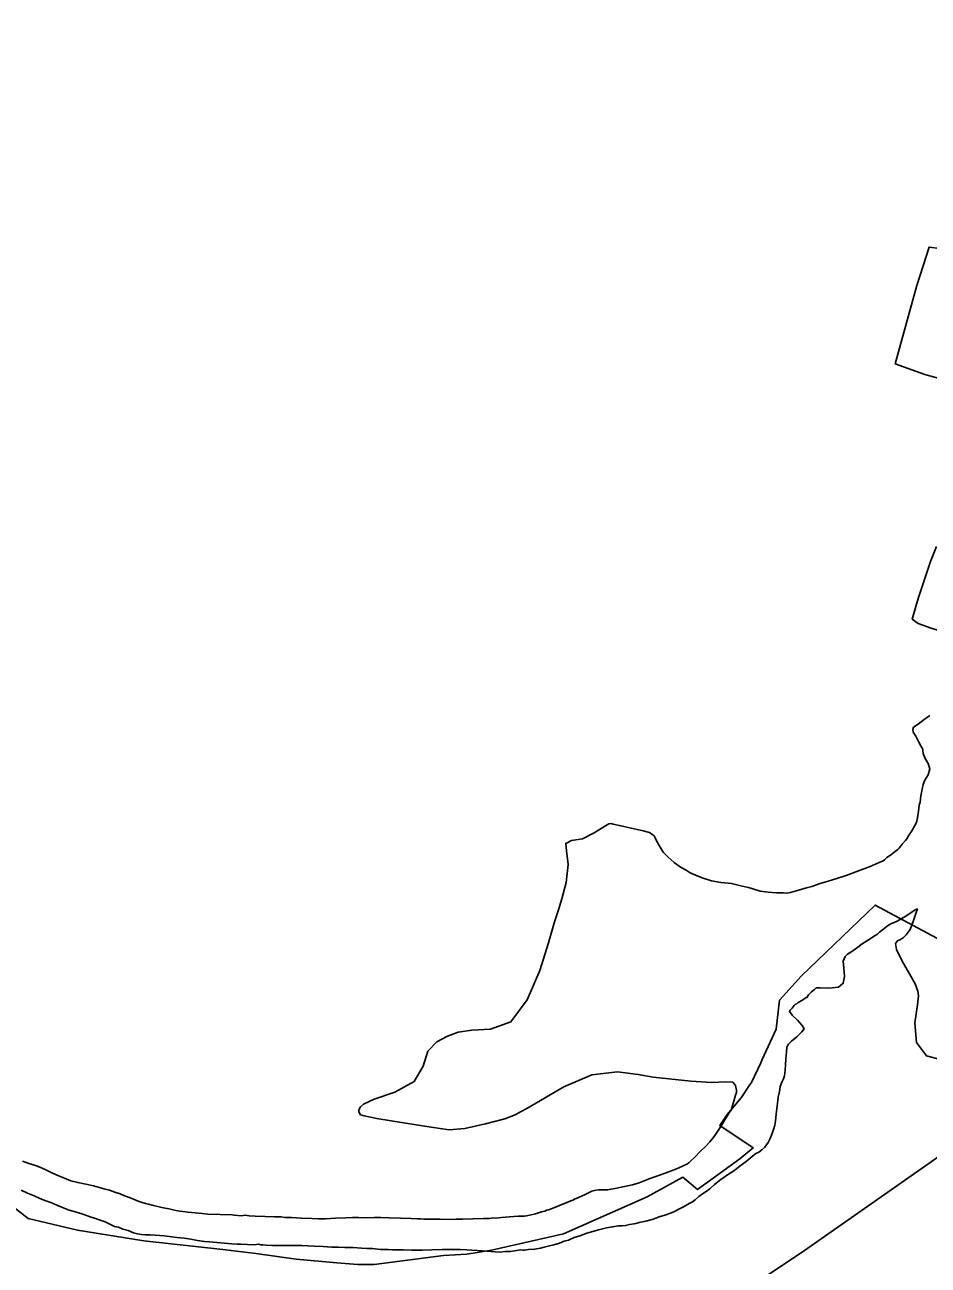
# Model space of a CAD drawing. Extents: x 1662474 to 1856135, y 779280 to 917889.
# Drawn here: x 1729685 to 1730904, y 797613 to 799286 of the extents above; entities that cross this region are included whole.
import ezdxf

# ---------------------------------------------------------------- set-up
doc = ezdxf.new("R2010")
doc.units = 0
for name, color, linetype in [('Exist Boundary Political City Limit New', 7, 'Continuous'), ('Exist Hydrographic Lake Shore', 7, 'Continuous'), ('Exist Hydrographic Misc Water Feature', 7, 'Continuous'), ('Exist Road Primary Interstate Divided Center Attributed', 7, 'Continuous'), ('Map Preparation Boundary City Limit Buffer Line', 7, 'Continuous')]:
    doc.layers.add(name, color=color, linetype=linetype)

msp = doc.modelspace()

# ---------------------------------------------------------------- linework, layer by layer
at = {"layer": 'Exist Boundary Political City Limit New'}
msp.add_lwpolyline([(1729650, 797706.1), (1729689.6, 797675.7), (1729756.1, 797659.8), (1729845.6, 797645.2), (1729952.2, 797633.6), (1729996.8, 797628.1), (1730051, 797620.8), (1730105.9, 797615.9), (1730134.5, 797613.5), (1730156.5, 797613.5), (1730249.8, 797625.7), (1730281.4, 797627.6), (1730314.9, 797633), (1730411.8, 797654.9), (1730525.1, 797704.9), (1730573.2, 797731.1), (1730592.6, 797714.5), (1730649.9, 797756.2), (1730668, 797770.8), (1730622.8, 797801.1), (1730633, 797815.8), (1730651.6, 797838.4), (1730663.2, 797855.6), (1730665.6, 797859), (1730678.1, 797885.5), (1730680.1, 797890.1), (1730699, 797931.1), (1730703.4, 797969.9), (1730733, 798002.8), (1730832.4, 798098.3), (1730986.6, 798015.8)], dxfattribs=at)
at = {"layer": 'Exist Hydrographic Lake Shore'}
for points in [[(1730640.4, 798126.8), (1730644.2, 798126), (1730653.2, 798123.9), (1730661.6, 798122.1), (1730666.1, 798120.5), (1730670, 798119.4), (1730677.6, 798117.1), (1730688.4, 798115.8), (1730699.6, 798114.7), (1730708.9, 798114.7), (1730713.6, 798114.4), (1730718.2, 798115.5), (1730727.8, 798118.1), (1730736.6, 798120.5), (1730741.6, 798122.1), (1730747.1, 798123.6), (1730758.5, 798127.3), (1730769.2, 798130.7), (1730774.8, 798132.3), (1730780.8, 798134.4), (1730793.4, 798138.3), (1730809.9, 798144.4), (1730825.9, 798150.4), (1730838, 798155.9), (1730843.2, 798158), (1730845.4, 798159.6), (1730848.5, 798162.5), (1730853.2, 798165.6), (1730857.6, 798169.3), (1730861.4, 798171.9), (1730863.1, 798173.2), (1730864.8, 798175.3), (1730869.2, 798180.6), (1730873.6, 798185.6), (1730875.5, 798187.9), (1730877.6, 798191.6), (1730882.1, 798198.4), (1730886.2, 798205.5), (1730888.4, 798209.7), (1730889.1, 798213.6), (1730890.5, 798221.5), (1730891.5, 798229.1), (1730892, 798233.1), (1730893.4, 798237.2), (1730894.4, 798245.7), (1730896, 798254.6), (1730897.5, 798261.2), (1730899.6, 798266.9), (1730904.1, 798274), (1730906.5, 798282.1), (1730904.1, 798289.2), (1730899.9, 798296.3), (1730897.5, 798302.9), (1730896.8, 798307.4), (1730896.5, 798309.7), (1730894.6, 798312.3), (1730891.2, 798318.9), (1730887.4, 798326), (1730883.9, 798331.5), (1730883.4, 798335.2), (1730884.4, 798338.3), (1730890.5, 798342.5), (1730898.9, 798348.8), (1730906.5, 798354.1)], [(1730559.8, 797740.7), (1730566.9, 797743.6), (1730574.5, 797746.8), (1730578.6, 797748.8), (1730581.2, 797750.4), (1730583.9, 797753.3), (1730588.6, 797757.8), (1730596.2, 797765.9), (1730604.1, 797773.2), (1730609.4, 797778.8), (1730615.1, 797786.1), (1730624.1, 797799.8), (1730632.5, 797813.1), (1730636.4, 797819.4), (1730638, 797820.8), (1730638.5, 797822.9), (1730639.5, 797826.2), (1730641.9, 797833.9), (1730644.2, 797841.8), (1730645.6, 797845.7), (1730645.4, 797848.8), (1730644.2, 797854.9), (1730640.4, 797859.6), (1730630.6, 797859.9), (1730612.2, 797858.8), (1730583.6, 797860.6), (1730554, 797864.1), (1730532.8, 797866.4), (1730512.8, 797869.6), (1730484.8, 797873.2), (1730450.4, 797869.3), (1730412.2, 797853.3), (1730380.8, 797834.7), (1730362.6, 797823.9), (1730354, 797819.4), (1730346.6, 797815.5), (1730332.8, 797810), (1730306.8, 797803.2), (1730278.6, 797796.9), (1730257.6, 797795), (1730233.2, 797798.7), (1730195.8, 797804.5), (1730160, 797810.2), (1730142.8, 797813.9), (1730138, 797815.5), (1730136.4, 797817.6), (1730135.9, 797819.9), (1730135.9, 797822.3), (1730137.8, 797826), (1730141.9, 797829.9), (1730156.4, 797836.5), (1730184.1, 797845.9), (1730210.4, 797860.4), (1730222.5, 797881.1), (1730228.8, 797901.1), (1730240.9, 797913.7), (1730255.6, 797921.6), (1730270, 797927.1), (1730288.1, 797929.4), (1730313.6, 797930.8), (1730341.1, 797940.9), (1730363.1, 797970.6), (1730379.8, 798010), (1730391.5, 798047.5), (1730399.9, 798075.6), (1730405.1, 798091.9), (1730409.6, 798106.8), (1730415.6, 798128.9), (1730418.2, 798153.3), (1730415.9, 798171.4), (1730415.1, 798181.6), (1730422.8, 798185.3), (1730437.5, 798187.7), (1730453.2, 798195.6), (1730466.4, 798203.9), (1730473.1, 798207.9), (1730476.2, 798208.4), (1730479.2, 798207.6), (1730487.4, 798205.5), (1730503.1, 798202.1), (1730519.6, 798198.7), (1730528, 798196.1), (1730531.1, 798194.2), (1730534.2, 798191.6), (1730535.4, 798190.1), (1730537.2, 798186.1), (1730541.1, 798178.5), (1730546.4, 798169.6), (1730553.2, 798162.8), (1730561.4, 798155.9), (1730570, 798149.6), (1730577.6, 798145.4), (1730583.1, 798142), (1730589.1, 798139.1), (1730599.1, 798134.9), (1730611.8, 798131.2), (1730624.1, 798128.9), (1730634, 798128.1), (1730638.5, 798127.3), (1730640.4, 798126.8)], [(1730922, 797889.5), (1730901.8, 797894.8), (1730888.6, 797913.1), (1730886.2, 797939.6), (1730889.6, 797963.8), (1730891.2, 797976.1), (1730890, 797982.2), (1730886.5, 797991.9), (1730879.1, 798005.5), (1730869.2, 798022.8), (1730861.6, 798038.3), (1730860, 798046.4), (1730862.6, 798049.9), (1730866.9, 798052), (1730870.8, 798054.6), (1730874.5, 798058), (1730879.8, 798065.6), (1730884.4, 798077.7), (1730888.1, 798088.4), (1730889.6, 798093.2), (1730886.8, 798091.9), (1730880.8, 798087.7), (1730871.6, 798081.9), (1730861.6, 798076.4), (1730853.8, 798073), (1730849.2, 798070.4), (1730846.4, 798068.2), (1730842.4, 798064.8), (1730838.5, 798061.7), (1730835.6, 798059.3), (1730831.6, 798056.7), (1730824.4, 798052), (1730815.1, 798045.9), (1730807.2, 798040.4), (1730801.2, 798035.9), (1730797.5, 798033.6), (1730795.2, 798032), (1730792, 798029.1), (1730789.6, 798022.8), (1730790.5, 798013.1), (1730791.2, 798001.9), (1730789.6, 797992.9), (1730782.9, 797987.7), (1730770.2, 797986.4), (1730758.5, 797986.6), (1730753.2, 797986.9), (1730750.9, 797984.5), (1730746.6, 797981.1), (1730742.8, 797977.2), (1730740.9, 797974), (1730738, 797972.7), (1730733.5, 797969.6), (1730728.8, 797966.9), (1730726.8, 797965.1), (1730724.9, 797964.6), (1730723.2, 797962.8), (1730720.4, 797959.3), (1730718, 797956.4)], [(1730718, 797956.4), (1730716.8, 797954.6), (1730720.6, 797949.9), (1730728, 797943.1), (1730734.2, 797935.7), (1730736.6, 797931.2), (1730733.8, 797927.3), (1730726.8, 797920.8), (1730719.6, 797914.7), (1730715.6, 797910.8), (1730713.6, 797906.6), (1730712.8, 797899.8), (1730712.2, 797891.1), (1730711.8, 797882.4), (1730711.2, 797875.9), (1730710.6, 797871.7), (1730710.4, 797868.2), (1730708.9, 797864.1), (1730706.8, 797859.3), (1730704.6, 797853.6), (1730703.4, 797846.8), (1730701.5, 797839.1), (1730700.8, 797831), (1730699.9, 797823.4), (1730699.1, 797816.8), (1730698.4, 797811.6), (1730698.1, 797806.8), (1730697.2, 797801.6), (1730696, 797796.9), (1730694.4, 797792.7), (1730692.9, 797787.9), (1730690.5, 797782.7), (1730688.1, 797777.9), (1730686, 797774.8), (1730683.6, 797771.7), (1730679.8, 797768.2), (1730675.5, 797765.1), (1730671.6, 797763), (1730666.4, 797759.1), (1730658.5, 797752.2), (1730650.4, 797746.5), (1730645.4, 797742.6), (1730640.4, 797739.1), (1730633.2, 797734.4), (1730624.4, 797728.1), (1730615.9, 797721.2), (1730609.6, 797715.5), (1730604.6, 797712.1), (1730600.8, 797709.8), (1730594.6, 797705.2), (1730589.6, 797700.8), (1730586, 797697.9), (1730581.5, 797695.6), (1730574.8, 797691.6), (1730566.9, 797687.7), (1730561.6, 797685.1), (1730556.4, 797682.7), (1730548.8, 797680.1), (1730541.1, 797677.9), (1730536.6, 797676.1), (1730531.6, 797674.3), (1730523, 797671.9), (1730514.1, 797670.1), (1730509.6, 797668.8), (1730507, 797668.2), (1730501.2, 797667.2), (1730495.8, 797665.9), (1730491.2, 797665.6), (1730486, 797665.4), (1730477.9, 797664.3), (1730470, 797662.8), (1730464.5, 797661.7), (1730459, 797660.1), (1730451.4, 797658), (1730443.5, 797655.9), (1730438.8, 797654.1), (1730433.8, 797652), (1730426.4, 797649.9), (1730418.9, 797646.5), (1730412.8, 797644.9), (1730406.5, 797642.2), (1730398.9, 797639.9), (1730391.2, 797638.1), (1730386, 797636.8), (1730380.8, 797635.7), (1730372.9, 797634.1), (1730364.5, 797633.6), (1730359.5, 797632.8), (1730356.9, 797632.8), (1730353.8, 797633.1), (1730348.5, 797632.3), (1730340.4, 797631.2), (1730332.8, 797630.8), (1730327, 797629.9), (1730319.6, 797630.4), (1730308.4, 797631.5), (1730296, 797632.3), (1730288.4, 797632.8), (1730281.5, 797633.4), (1730272.4, 797633.6)], [(1729681.9, 797752.8), (1729690.5, 797749.6), (1729699.1, 797746.8), (1729707.2, 797743.9), (1729714.1, 797740.7), (1729720.6, 797737.6), (1729729.6, 797733.6), (1729738.5, 797729.9)], [(1730259, 797674.3), (1730266.9, 797674.8), (1730275.5, 797674.8), (1730289.8, 797675.1), (1730304.1, 797675.6), (1730312.2, 797675.6), (1730316.8, 797676.4), (1730320.6, 797676.1), (1730328.2, 797676.9), (1730339.2, 797677.9), (1730350.9, 797678.5), (1730356.6, 797678.8), (1730359.5, 797678.8), (1730361.6, 797679), (1730366.4, 797680.1), (1730374.2, 797681.9), (1730382.1, 797684.5), (1730386.8, 797685.3), (1730389.1, 797686.6), (1730391.5, 797687.1), (1730396.8, 797689.2), (1730406.5, 797693.2), (1730416.5, 797696.9), (1730422, 797699.2), (1730424.4, 797700.2), (1730426.8, 797701.6), (1730432, 797703.9), (1730441.1, 797707.9), (1730450.4, 797712.6), (1730455.6, 797713.9), (1730459.2, 797714.2), (1730465.2, 797714.4), (1730471.6, 797714.4), (1730476, 797715.2), (1730481.5, 797715.8), (1730490, 797717.6), (1730498.9, 797719.7), (1730505.1, 797720.8), (1730514.1, 797723.6), (1730527.8, 797728.9), (1730541.6, 797733.9), (1730549.2, 797736.8), (1730553, 797738.1), (1730555.2, 797739.1), (1730559.8, 797740.7)], [(1729738.5, 797729.9), (1729747.1, 797726.5), (1729756.4, 797723.9), (1729767.4, 797721.8), (1729777.4, 797719.7), (1729783.9, 797717.6), (1729788.6, 797716.6), (1729793.4, 797715.2), (1729799.1, 797713.7), (1729806.5, 797711.1), (1729813.6, 797708.9), (1729819.4, 797706.3), (1729824.9, 797704.5), (1729831.8, 797701.6), (1729838, 797698.9), (1729843.5, 797696.9), (1729848, 797695.6), (1729851.9, 797694.8), (1729858.8, 797693.2), (1729870, 797690.3), (1729881.6, 797687.9), (1729888.6, 797686.4), (1729893.6, 797685.6), (1729898.4, 797684.8), (1729905.1, 797684), (1729914.6, 797683.2), (1729924.4, 797682.2), (1729931.8, 797681.4), (1729964.8, 797680.3), (1729967.6, 797680.1), (1729976.9, 797679.2), (1729982.4, 797679.8), (1729987.9, 797679.2), (1729996, 797678.8), (1730009.1, 797678.2), (1730021.8, 797677.9), (1730027.8, 797677.7), (1730031.1, 797677.7), (1730035.9, 797676.9), (1730044.9, 797676.9), (1730058.5, 797676.1), (1730072.1, 797675.6), (1730081.2, 797675.1), (1730090.8, 797675.1), (1730104.4, 797676.1), (1730118, 797676.4), (1730127.2, 797676.9), (1730135.4, 797676.9), (1730145.6, 797676.6), (1730156.4, 797676.9), (1730165.2, 797676.9), (1730176, 797676.4), (1730191.8, 797675.9), (1730206.5, 797675.3), (1730215.1, 797675.1), (1730219.6, 797675.1), (1730223.5, 797674.8), (1730231.8, 797674.8), (1730245.4, 797674.8), (1730259, 797674.3)], [(1730272.4, 797633.6), (1730262.6, 797633.9), (1730256.1, 797633.9), (1730248, 797633.9), (1730234.2, 797633.1), (1730221.2, 797632.8), (1730213.6, 797632.8), (1730206.8, 797632.8), (1730196.2, 797633.1), (1730186.8, 797633.1), (1730181.2, 797633.1), (1730175.2, 797633.6), (1730164.8, 797633.9), (1730154, 797634.9), (1730146.4, 797635.2), (1730139.2, 797635.7), (1730128.2, 797636.2), (1730116.8, 797636.5), (1730108.1, 797636.8), (1730099.1, 797637), (1730087.6, 797637.6), (1730076, 797638.1), (1730066.9, 797638.6), (1730058.8, 797638.9), (1730048.8, 797639.1), (1730039.6, 797639.1), (1730034, 797638.9), (1730028, 797638.9), (1730019.4, 797638.9), (1730010.8, 797639.6), (1730006, 797639.9), (1730003.6, 797639.9), (1730000.5, 797640.7), (1729994.4, 797640.2), (1729985.5, 797640.4), (1729976.9, 797640.7), (1729971.4, 797640.9), (1729964.2, 797641.2), (1729934, 797643.9), (1729927.5, 797644.6), (1729918, 797645.9), (1729909.1, 797647.5), (1729899.9, 797648.8), (1729890, 797649.9), (1729880.2, 797651.2), (1729873.1, 797652), (1729867.1, 797652.8), (1729860.9, 797653.1), (1729854.2, 797653.3), (1729848, 797653.6), (1729842.5, 797654.1), (1729837.2, 797654.9), (1729831.8, 797656.4), (1729824.4, 797659.1), (1729817.2, 797661.2), (1729811.2, 797663.6), (1729805.8, 797664.9), (1729799.6, 797668), (1729793.4, 797670.9), (1729786.5, 797673.2), (1729780.2, 797675.6), (1729773.1, 797677.9), (1729764.5, 797680.9), (1729754.8, 797684), (1729744.9, 797686.9), (1729735.9, 797690.3), (1729728, 797693.7), (1729719.9, 797697.1), (1729712, 797700), (1729704.4, 797702.9), (1729697.4, 797706.1), (1729688.6, 797709.8), (1729680.2, 797713.7)]]:
    msp.add_lwpolyline(points, dxfattribs=at)
at = {"layer": 'Exist Hydrographic Misc Water Feature'}
for points in [[(1730951.7, 798799.6), (1730899.8, 798814.1), (1730859.8, 798828.5), (1730888.9, 798934.2), (1730905.3, 798986.1), (1730919.3, 798984), (1731001.1, 798963.1), (1730966, 798841.4), (1730957.8, 798817.5), (1730951.7, 798799.6)], [(1730954.3, 798457.4), (1730908.4, 798471.9), (1730890.6, 798478.1), (1730882.6, 798484.1), (1730890.8, 798512.1), (1730907.4, 798562), (1730915.6, 798581.9)]]:
    msp.add_lwpolyline(points, dxfattribs=at)
at = {"layer": 'Exist Road Primary Interstate Divided Center Attributed'}
msp.add_lwpolyline([(1732386.6, 799285.9), (1732259.4, 799106.5), (1732094, 798873.5), (1731852.5, 798574.7), (1731730.3, 798452.6), (1731599.6, 798321.8), (1731358.1, 798092), (1731082.2, 797873.7), (1730737.3, 797632.3), (1730245.9, 797303.8), (1729847.3, 797012.7), (1729288.2, 796631.7), (1728756.7, 796261.4), (1727774.1, 795553), (1726872, 794925.1), (1725631.7, 794055.7), (1724549.7, 793279.7), (1724002.1, 792892.2)], dxfattribs=at)
at = {"layer": 'Map Preparation Boundary City Limit Buffer Line'}
msp.add_lwpolyline([(1729650, 797706.1), (1729689.6, 797675.7), (1729756.1, 797659.8), (1729845.6, 797645.2), (1729952.2, 797633.6), (1729996.8, 797628.1), (1730051, 797620.8), (1730105.9, 797615.9), (1730134.5, 797613.5), (1730156.5, 797613.5), (1730249.8, 797625.7), (1730281.4, 797627.6), (1730314.9, 797633), (1730411.8, 797654.9), (1730525.1, 797704.9), (1730573.2, 797731.1), (1730592.6, 797714.5), (1730649.9, 797756.2), (1730668, 797770.8), (1730622.8, 797801.1), (1730633, 797815.8), (1730651.6, 797838.4), (1730663.2, 797855.6), (1730665.6, 797859), (1730678.1, 797885.5), (1730680.1, 797890.1), (1730699, 797931.1), (1730703.4, 797969.9), (1730733, 798002.8), (1730832.4, 798098.3), (1730986.6, 798015.8)], dxfattribs=at)

doc.saveas('drawing.dxf')
